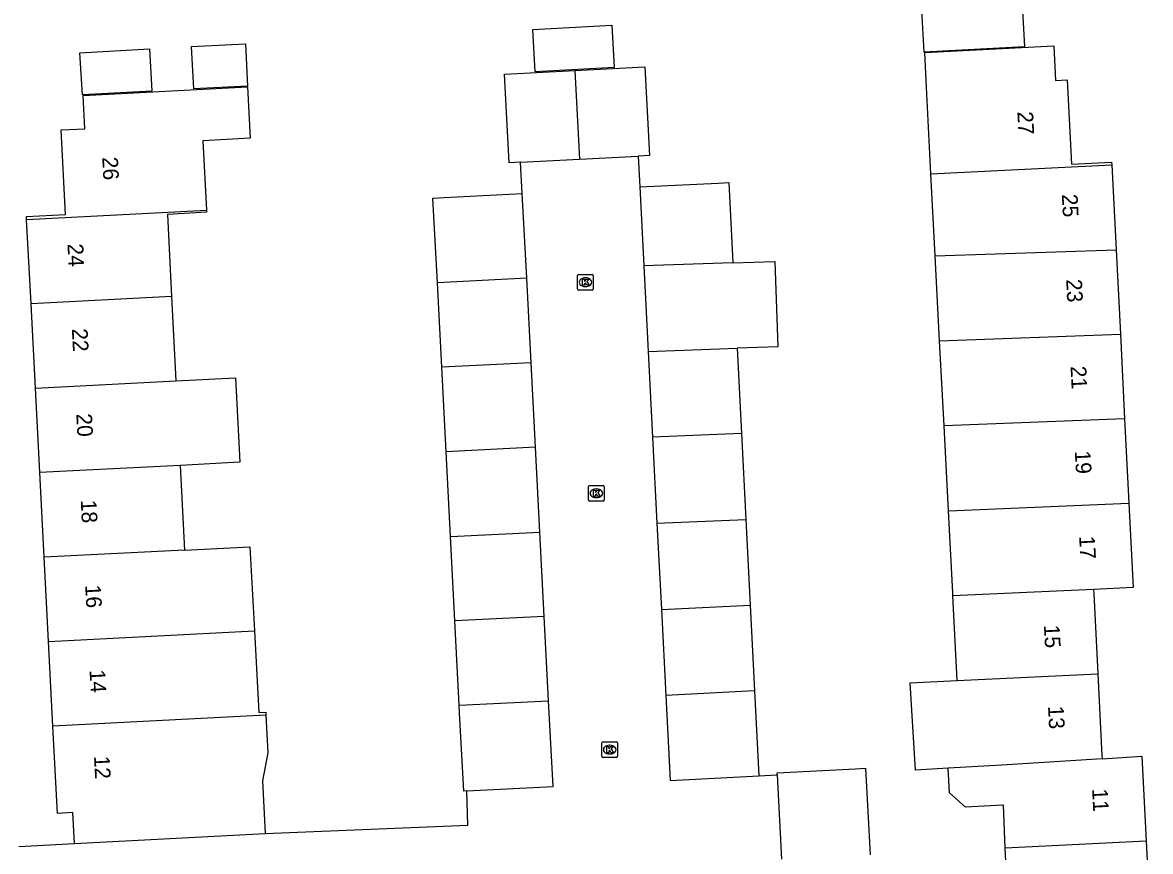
# Model space of a CAD drawing. Extents: x 161084 to 161928, y 385355 to 386522.
# Drawn here: x 161331.4 to 161403.5, y 386051.3 to 386104.3 of the extents above; entities that cross this region are included whole.
import ezdxf

# ---------------------------------------------------------------- set-up
doc = ezdxf.new("R2010")
doc.units = 0
for name, color, linetype in [('IMGEO_Kolk', 7, 'Continuous'), ('IMGEO_Pand', 7, 'Continuous'), ('IMGEO_Pand_nummerreeks', 7, 'Continuous'), ('IMGEO_Rijbaan_lokaal_open', 7, 'Continuous')]:
    doc.layers.add(name, color=color, linetype=linetype)

msp = doc.modelspace()

# ---------------------------------------------------------------- linework, layer by layer
at = {"layer": 'IMGEO_Kolk'}
for p, q in [((161366.879, 386087.251), (161366.879, 386088.103)), ((161366.954, 386088.177), (161367.806, 386088.177)), ((161367.367, 386087.957), (161367.392, 386087.957)), ((161367.88, 386088.103), (161367.88, 386087.251)), ((161367.806, 386087.177), (161366.954, 386087.177)), ((161367.39, 386087.397), (161367.365, 386087.397)), ((161367.576, 386073.775), (161367.576, 386074.627)), ((161367.651, 386074.701), (161368.503, 386074.701)), ((161368.577, 386074.627), (161368.577, 386073.775)), ((161368.087, 386073.921), (161368.062, 386073.921)), ((161368.064, 386074.481), (161368.089, 386074.481)), ((161368.503, 386073.701), (161367.651, 386073.701)), ((161368.428, 386057.412), (161368.428, 386058.264)), ((161368.503, 386058.338), (161369.355, 386058.338)), ((161368.916, 386058.118), (161368.941, 386058.118)), ((161369.429, 386058.264), (161369.429, 386057.412)), ((161369.355, 386057.338), (161368.503, 386057.338)), ((161368.939, 386057.558), (161368.914, 386057.558))]:
    msp.add_line(p, q, dxfattribs=at)
for points in [[(161366.879, 386087.251), (161366.879, 386088.103)], [(161366.954, 386088.177), (161367.806, 386088.177)], [(161367.2, 386087.877), (161367.323, 386087.877), (161367.323, 386087.726), (161367.453, 386087.877), (161367.617, 386087.877), (161367.471, 386087.726), (161367.624, 386087.477), (161367.472, 386087.477), (161367.387, 386087.641), (161367.323, 386087.574), (161367.323, 386087.477), (161367.2, 386087.477), (161367.2, 386087.877)], [(161367.88, 386088.103), (161367.88, 386087.251)], [(161367.806, 386087.177), (161366.954, 386087.177)], [(161367.576, 386073.775), (161367.576, 386074.627)], [(161367.651, 386074.701), (161368.503, 386074.701)], [(161368.577, 386074.627), (161368.577, 386073.775)], [(161367.897, 386074.401), (161368.02, 386074.401), (161368.02, 386074.25), (161368.15, 386074.401), (161368.314, 386074.401), (161368.168, 386074.25), (161368.321, 386074.001), (161368.169, 386074.001), (161368.084, 386074.165), (161368.02, 386074.098), (161368.02, 386074.001), (161367.897, 386074.001), (161367.897, 386074.401)], [(161368.503, 386073.701), (161367.651, 386073.701)], [(161368.428, 386057.412), (161368.428, 386058.264)], [(161368.503, 386058.338), (161369.355, 386058.338)], [(161369.429, 386058.264), (161369.429, 386057.412)], [(161369.355, 386057.338), (161368.503, 386057.338)], [(161368.749, 386058.038), (161368.872, 386058.038), (161368.872, 386057.887), (161369.002, 386058.038), (161369.166, 386058.038), (161369.02, 386057.887), (161369.173, 386057.638), (161369.021, 386057.638), (161368.936, 386057.802), (161368.872, 386057.735), (161368.872, 386057.638), (161368.749, 386057.638), (161368.749, 386058.038)]]:
    msp.add_lwpolyline(points, dxfattribs=at)
for centre, start, end in [((161366.956, 386088.101), 91.55205, 178.44795), ((161366.956, 386088.101), 91.55205, 178.44795), ((161367.804, 386088.101), 1.55205, 88.44795), ((161367.804, 386088.101), 1.55205, 88.44795), ((161366.956, 386087.253), 181.55205, 268.44795), ((161366.956, 386087.253), 181.55205, 268.44795), ((161367.804, 386087.253), 271.55205, 358.44795), ((161367.804, 386087.253), 271.55205, 358.44795), ((161367.653, 386074.625), 91.55205, 178.44795), ((161367.653, 386074.625), 91.55205, 178.44795), ((161368.501, 386074.625), 1.55205, 88.44795), ((161368.501, 386074.625), 1.55205, 88.44795), ((161367.653, 386073.777), 181.55205, 268.44795), ((161367.653, 386073.777), 181.55205, 268.44795), ((161368.501, 386073.777), 271.55205, 358.44795), ((161368.501, 386073.777), 271.55205, 358.44795), ((161368.505, 386058.262), 91.55205, 178.44795), ((161368.505, 386058.262), 91.55205, 178.44795), ((161369.353, 386058.262), 1.55205, 88.44795), ((161369.353, 386058.262), 1.55205, 88.44795), ((161368.505, 386057.414), 181.55205, 268.44795), ((161368.505, 386057.414), 181.55205, 268.44795), ((161369.353, 386057.414), 271.55205, 358.44795), ((161369.353, 386057.414), 271.55205, 358.44795)]:
    msp.add_arc(centre, 0.0765, start, end, dxfattribs=at)
for centre, major_axis, ratio, start_param, end_param in [((161367.366, 386087.677), (-0.387, 0.002), 0.722429, 4.712389, 7.853982), ((161367.391, 386087.677), (-0.39, 0.002), 0.717154, 1.570796, 4.712389), ((161368.063, 386074.201), (-0.387, 0.002), 0.722429, 4.712389, 7.853982), ((161368.088, 386074.201), (-0.39, 0.002), 0.717154, 1.570796, 4.712389), ((161368.915, 386057.838), (-0.387, 0.002), 0.722429, 4.712389, 7.853982), ((161368.94, 386057.838), (-0.39, 0.002), 0.717154, 1.570796, 4.712389)]:
    msp.add_ellipse(centre, major_axis=major_axis, ratio=ratio, start_param=start_param, end_param=end_param, dxfattribs=at)
at = {"layer": 'IMGEO_Pand'}
for points in [[(161395.279, 386105.029), (161395.405, 386102.707), (161388.999, 386102.359), (161388.853, 386105.043), (161393.287, 386105.284)], [(161369.06, 386104.078), (161369.206, 386101.382), (161364.157, 386101.11), (161364.012, 386103.806), (161369.06, 386104.078)], [(161344.802, 386102.845), (161345.66, 386102.888), (161345.796, 386100.191), (161342.368, 386100.018), (161342.232, 386102.715), (161344.802, 386102.845)], [(161389.439, 386094.595), (161389.158, 386100.131), (161389.046, 386102.339), (161397.28, 386102.757), (161397.392, 386100.549), (161398.141, 386100.587), (161398.414, 386095.211), (161400.978, 386095.341), (161400.987, 386095.165)], [(161339.693, 386099.881), (161335.253, 386099.631), (161335.101, 386102.327), (161339.541, 386102.577), (161339.693, 386099.881)], [(161366.69, 386101.198), (161371.164, 386101.43), (161371.458, 386095.766), (161370.735, 386095.729)], [(161363.236, 386095.34), (161362.507, 386095.302), (161362.213, 386100.966), (161366.69, 386101.198)], [(161366.69, 386101.198), (161366.989, 386095.535)], [(161331.696, 386091.689), (161331.686, 386091.873), (161334.184, 386092.003), (161333.905, 386097.393), (161335.413, 386097.471), (161335.303, 386099.6), (161345.8, 386100.143), (161345.97, 386096.868), (161342.952, 386096.711), (161343.182, 386092.271)], [(161363.236, 386095.34), (161366.989, 386095.535)], [(161366.989, 386095.535), (161370.735, 386095.729)], [(161389.439, 386094.595), (161400.987, 386095.165)], [(161400.987, 386095.165), (161401.261, 386089.751)], [(161389.712, 386089.353), (161389.439, 386094.595)], [(161370.857, 386093.755), (161375.851, 386094.008), (161376.536, 386094.043), (161376.796, 386088.908)], [(161370.857, 386093.755), (161371.113, 386088.712)], [(161357.921, 386087.632), (161357.641, 386093.046), (161358.355, 386093.083), (161363.348, 386093.341)], [(161363.629, 386087.925), (161363.348, 386093.341)], [(161331.696, 386091.689), (161343.182, 386092.271)], [(161343.182, 386092.271), (161343.189, 386092.136), (161340.681, 386092.006), (161340.953, 386086.761)], [(161331.975, 386086.3), (161331.696, 386091.689)], [(161389.712, 386089.353), (161401.261, 386089.751)], [(161401.261, 386089.751), (161401.535, 386084.36)], [(161389.994, 386083.938), (161389.712, 386089.353)], [(161376.796, 386088.908), (161371.113, 386088.712)], [(161371.113, 386088.712), (161371.39, 386083.258)], [(161376.796, 386088.908), (161379.468, 386089), (161379.656, 386083.56), (161377.072, 386083.466)], [(161363.629, 386087.925), (161357.921, 386087.632)], [(161358.201, 386082.242), (161357.921, 386087.632)], [(161363.908, 386082.535), (161363.629, 386087.925)], [(161340.953, 386086.761), (161331.975, 386086.3)], [(161332.254, 386080.91), (161331.975, 386086.3)], [(161340.953, 386086.761), (161341.232, 386081.371)], [(161389.994, 386083.938), (161401.535, 386084.36)], [(161401.535, 386084.36), (161401.809, 386078.961)], [(161371.39, 386083.258), (161377.072, 386083.466)], [(161377.072, 386083.466), (161377.349, 386078.009)], [(161390.277, 386078.512), (161389.994, 386083.938)], [(161371.39, 386083.258), (161371.667, 386077.787)], [(161363.908, 386082.535), (161358.201, 386082.242)], [(161358.48, 386076.849), (161358.201, 386082.242)], [(161364.188, 386077.141), (161363.908, 386082.535)], [(161332.254, 386080.91), (161341.232, 386081.371)], [(161341.232, 386081.371), (161345.034, 386081.568), (161345.313, 386076.178), (161341.5, 386075.98)], [(161332.533, 386075.521), (161332.254, 386080.91)], [(161401.809, 386078.961), (161390.277, 386078.512)], [(161401.809, 386078.961), (161402.082, 386073.576)], [(161390.56, 386073.083), (161390.277, 386078.512)], [(161377.349, 386078.009), (161371.667, 386077.787)], [(161371.667, 386077.787), (161371.946, 386072.287)], [(161377.349, 386078.009), (161377.627, 386072.53)], [(161364.188, 386077.141), (161358.48, 386076.849)], [(161358.76, 386071.432), (161358.48, 386076.849)], [(161364.469, 386071.719), (161364.188, 386077.141)], [(161341.5, 386075.98), (161332.533, 386075.521)], [(161332.813, 386070.128), (161332.533, 386075.521)], [(161341.5, 386075.98), (161341.785, 386070.579)], [(161390.56, 386073.083), (161402.082, 386073.576)], [(161402.082, 386073.576), (161402.355, 386068.181), (161399.823, 386068.064)], [(161371.946, 386072.287), (161377.627, 386072.53)], [(161377.627, 386072.53), (161377.905, 386067.053)], [(161390.843, 386067.65), (161390.833, 386067.848), (161390.56, 386073.083)], [(161371.946, 386072.287), (161372.225, 386066.791)], [(161358.76, 386071.432), (161364.469, 386071.719)], [(161359.039, 386066.051), (161358.76, 386071.432)], [(161364.747, 386066.34), (161364.469, 386071.719)], [(161341.785, 386070.579), (161332.813, 386070.128)], [(161341.785, 386070.579), (161345.95, 386070.787), (161346.242, 386065.409)], [(161333.092, 386064.739), (161332.813, 386070.128)], [(161399.823, 386068.064), (161390.843, 386067.65)], [(161391.119, 386062.246), (161390.843, 386067.65)], [(161399.823, 386068.064), (161399.836, 386067.8), (161400.097, 386062.667)], [(161372.225, 386066.791), (161377.905, 386067.053)], [(161372.225, 386066.791), (161372.504, 386061.3)], [(161377.905, 386067.053), (161378.182, 386061.589)], [(161364.747, 386066.34), (161359.039, 386066.051)], [(161359.318, 386060.669), (161359.039, 386066.051)], [(161365.026, 386060.961), (161364.747, 386066.34)], [(161333.092, 386064.739), (161346.242, 386065.409)], [(161346.242, 386065.409), (161346.525, 386060.196), (161346.964, 386060.22), (161346.974, 386060.037)], [(161333.372, 386059.341), (161333.092, 386064.739)], [(161391.119, 386062.246), (161400.097, 386062.667)], [(161400.097, 386062.667), (161400.361, 386057.459), (161400.372, 386057.25)], [(161390.531, 386056.642), (161388.465, 386056.515), (161388.123, 386062.106), (161391.119, 386062.246)], [(161359.318, 386060.669), (161365.026, 386060.961)], [(161359.797, 386055.201), (161365.31, 386055.487), (161365.026, 386060.961)], [(161378.182, 386061.589), (161372.504, 386061.3)], [(161372.504, 386061.3), (161372.779, 386055.87), (161378.457, 386056.159)], [(161378.182, 386061.589), (161378.204, 386061.153), (161378.457, 386056.159)], [(161359.797, 386055.201), (161359.602, 386055.191), (161359.343, 386060.185), (161359.318, 386060.669)], [(161346.974, 386060.037), (161333.372, 386059.341)], [(161346.974, 386060.037), (161347.106, 386057.623), (161346.751, 386055.853), (161346.936, 386052.478)], [(161334.752, 386051.846), (161334.65, 386053.812), (161333.661, 386053.761), (161333.372, 386059.341)], [(161400.372, 386057.25), (161402.91, 386057.408), (161403.184, 386051.997)], [(161379.627, 386056.22), (161379.62, 386056.359), (161384.614, 386056.613), (161385.27, 386056.646), (161385.55, 386051.122)], [(161400.372, 386057.25), (161393.965, 386056.852), (161390.531, 386056.642)], [(161394.176, 386051.55), (161394.067, 386054.285), (161394.037, 386054.284), (161391.641, 386054.162), (161390.628, 386055.068), (161390.531, 386056.642)], [(161379.627, 386056.22), (161379.9, 386050.842)], [(161334.752, 386051.846), (161346.936, 386052.478)], [(161403.184, 386051.997), (161394.176, 386051.55)], [(161403.184, 386051.997), (161403.457, 386046.612)], [(161394.45, 386046.15), (161394.176, 386051.55)]]:
    msp.add_lwpolyline(points, dxfattribs=at)
at = {"layer": 'IMGEO_Rijbaan_lokaal_open'}
for points in [[(161370.735, 386095.729), (161370.857, 386093.755)], [(161363.348, 386093.341), (161363.236, 386095.34)], [(161378.457, 386056.159), (161379.627, 386056.22)], [(161346.936, 386052.478), (161359.864, 386053.022), (161359.797, 386055.201)], [(161331.2, 386051.66), (161334.752, 386051.846)]]:
    msp.add_lwpolyline(points, dxfattribs=at)

# ---------------------------------------------------------------- texts
at = {"layer": 'IMGEO_Pand_nummerreeks'}
for s, rotation, p in [('27', 272.90705, (161394.959, 386098.558)), ('26', 272.96313, (161336.519, 386095.654)), ('25', 272.90275, (161397.798, 386093.284)), ('24', 272.96647, (161334.301, 386090.118)), ('23', 272.90275, (161398.074, 386087.852)), ('22', 272.96647, (161334.582, 386084.699)), ('21', 272.90275, (161398.354, 386082.307)), ('20', 272.96647, (161334.863, 386079.271)), ('19', 272.90275, (161398.629, 386076.897)), ('18', 272.96647, (161335.149, 386073.758)), ('17', 272.90469, (161398.904, 386071.465)), ('16', 272.96647, (161335.43, 386068.339)), ('15', 272.90469, (161396.654, 386065.783)), ('14', 272.96647, (161335.71, 386062.917)), ('13', 272.90469, (161396.916, 386060.612)), ('12', 272.96647, (161335.996, 386057.419)), ('11', 272.90469, (161399.731, 386055.328))]:
    msp.add_text(s, height=1, rotation=rotation, dxfattribs=at).set_placement(p)

doc.saveas('drawing.dxf')
